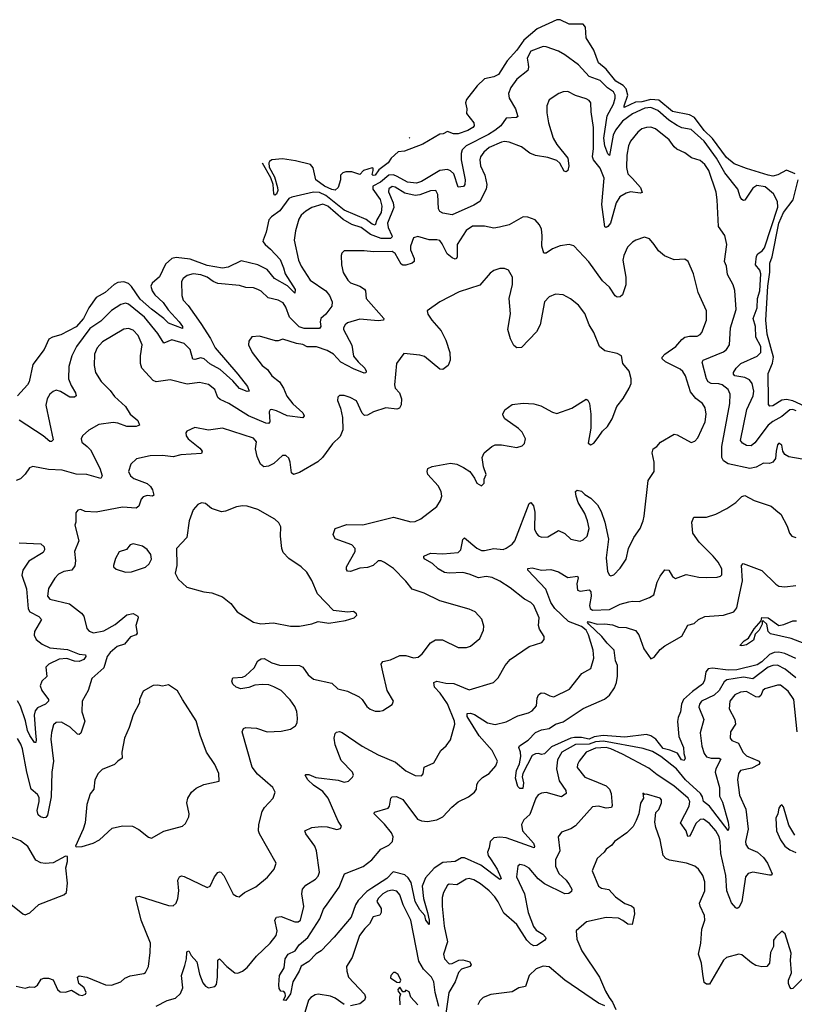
# Model space of a CAD drawing. Extents: x 2133489 to 2292442, y 756223 to 916462.
# Tile 420 of 463: x 2240269 to 2245295, y 906459 to 912844. Entities that reach past the tile are written whole.
import ezdxf

# ---------------------------------------------------------------- set-up
doc = ezdxf.new("R2010")
doc.units = 0

msp = doc.modelspace()

# ---------------------------------------------------------------- linework, layer by layer
at = {"layer": '0CON20XD'}
for points in [[(2245187.7, 911837.7), (2245155, 911829.6), (2245125.4, 911834.6), (2244985, 911877.8), (2244905, 911909.6), (2244855, 911950.9), (2244763.4, 912073.4), (2244711.1, 912125), (2244648.5, 912208.5), (2244615, 912227.6), (2244505, 912247.5), (2244415, 912322.3), (2244365, 912326.4), (2244305, 912311.9), (2244265, 912309.7), (2244191.2, 912275), (2244190, 912285), (2244215.2, 912354.8), (2244203.2, 912395), (2244185, 912417.9), (2244136.2, 912445), (2244073.5, 912523.5), (2244025, 912563.2), (2243993.9, 912645), (2243944.4, 912725), (2243940, 912795), (2243924.3, 912814.3), (2243835, 912815.4), (2243775, 912841.8), (2243755, 912843.5), (2243626.8, 912783.2), (2243540.3, 912709.7), (2243495.2, 912645), (2243432.4, 912577.6), (2243375, 912488), (2243345, 912472), (2243285, 912460), (2243237.1, 912415), (2243168, 912325), (2243161.2, 912305), (2243170, 912265), (2243168.8, 912235), (2243216, 912175), (2243217.5, 912155), (2243210, 912145), (2243176.2, 912125), (2243114.1, 912104.1), (2243084.1, 912104.1), (2243045, 912117.5), (2243015.8, 912104.2), (2242995, 912102), (2242883.6, 912036.4), (2242765, 911991.2), (2242725, 911985.7), (2242678.8, 911945), (2242660, 911915), (2242600.2, 911869.8), (2242575, 911834.4), (2242563.1, 911833.1), (2242555, 911840), (2242563.3, 911865), (2242561.7, 911881.7), (2242555, 911883.3), (2242500, 911865), (2242475, 911840), (2242425, 911856.4), (2242385, 911856.4), (2242365, 911849.5), (2242350.9, 911835), (2242349.6, 911805), (2242335.4, 911754.6), (2242315, 911739.2), (2242295, 911741.5), (2242246.7, 911765), (2242190, 911805), (2242173.1, 911883.1), (2242155, 911904.3), (2242058.5, 911928.5), (2241975, 911941.5), (2241905, 911935.4), (2241889.1, 911925), (2241884.6, 911914.6), (2241888, 911888), (2241921.2, 911825), (2241942.5, 911755), (2241943.9, 911735), (2241935, 911711.5), (2241925, 911705.7), (2241917.8, 911715), (2241914.6, 911775), (2241898.7, 911818.7), (2241843.8, 911913.2)], [(2245215, 910270), (2245155, 910237.7), (2245126.4, 910215), (2245039.4, 910100.6), (2245015, 910080), (2244985, 910083.3), (2244958.5, 910098.5), (2244945.5, 910115), (2244987.6, 910315), (2245027.8, 910405), (2245033.2, 910435), (2245020.8, 910485), (2245005, 910508.2), (2244975, 910524.3), (2244910, 910535), (2244900.6, 910545), (2244900.6, 910555), (2244918.2, 910585), (2244948.5, 910615), (2245055, 910661.6), (2245077.2, 910685), (2245077.1, 910725), (2245045.7, 910785.7), (2245043, 910855), (2245028.1, 910905), (2245054.8, 910975.2), (2245055.9, 911035), (2245071.7, 911085), (2245076.8, 911195), (2245070.3, 911220.3), (2245044.3, 911254.3), (2245050.6, 911309.4), (2245059.1, 911325), (2245087.1, 911345), (2245101.4, 911365), (2245187.9, 911627.9), (2245185.9, 911665), (2245160, 911715), (2245105, 911759.4), (2245051.8, 911768.2), (2245025, 911751.8), (2244975, 911674.3), (2244965, 911671.9), (2244955, 911678.2), (2244944, 911694), (2244929.2, 911745), (2244845, 911850), (2244789.8, 911945), (2244709.6, 912055), (2244625, 912132.3), (2244565, 912142.2), (2244535, 912156.5), (2244481.4, 912191.4), (2244409.7, 912255), (2244365, 912273.1), (2244325, 912270.2), (2244245, 912233.8), (2244181, 912185), (2244135, 912126.3), (2244120.6, 912095), (2244095, 911962.5), (2244085, 911973.3), (2244065.6, 912025.6), (2244059.5, 912075), (2244080.9, 912219.1), (2244120.9, 912295), (2244133.7, 912335), (2244133.3, 912355), (2244120.8, 912375), (2244082.6, 912402.6), (2244035, 912449.6), (2243965, 912476.2), (2243895, 912551.4), (2243805.3, 912615.3), (2243765, 912639.6), (2243685, 912668.6), (2243665, 912669.2), (2243585, 912638.6), (2243560.6, 912595), (2243568.1, 912555), (2243571.1, 912535), (2243565.9, 912514.1), (2243495, 912457.8), (2243455, 912402.9), (2243440.9, 912365), (2243445.4, 912335), (2243486.1, 912265), (2243502, 912215), (2243491.4, 912208.6), (2243425, 912204.4), (2243390, 912155), (2243352.2, 912125), (2243311.7, 912098.3), (2243165, 912025.2), (2243140.2, 911999.8), (2243132.9, 911975), (2243134.3, 911935), (2243158.6, 911805), (2243157.3, 911775), (2243148.1, 911761.9), (2243115, 911757.1), (2243085, 911844.5), (2243065, 911864.1), (2243045, 911872.5), (2242995, 911865.7), (2242876.9, 911795), (2242843.3, 911783.3), (2242785, 911789.4), (2242717.6, 911827.6), (2242695, 911836.9), (2242665, 911835.1), (2242611, 911789), (2242560, 911765), (2242561, 911745), (2242608.3, 911678.3), (2242619.3, 911635), (2242614.3, 911594.3), (2242585.6, 911545), (2242575, 911511.8), (2242555, 911517.5), (2242517.8, 911547.8), (2242375, 911609.4), (2242255, 911702.7), (2242215, 911723.9), (2242175, 911724.8), (2242035, 911693.6), (2242015, 911683.2), (2241955.8, 911604.2), (2241901.8, 911565), (2241885.3, 911545), (2241867.5, 911465), (2241847.9, 911415), (2241847.3, 911405), (2241860.9, 911385), (2241896.4, 911356.4), (2241958.9, 911288.9), (2241979.7, 911235), (2241991.1, 911195), (2242056.2, 911095), (2242055, 911070), (2242007.1, 911117.1), (2241921.3, 911165), (2241874.3, 911224.3), (2241813.1, 911253.1), (2241705, 911280.9), (2241621.5, 911238.5), (2241585, 911231.4), (2241485, 911249.9), (2241375, 911290.2), (2241285, 911302.2), (2241255, 911294.2), (2241215, 911257.3), (2241175, 911175.9), (2241128.2, 911135), (2241120, 911115), (2241129.2, 911085), (2241145, 911060), (2241200.4, 911010.4), (2241232.2, 910962.2), (2241304.6, 910885), (2241324.3, 910855), (2241325, 910841.2), (2241235, 910875.3), (2241205, 910907.1), (2241125, 910965.6), (2241050.4, 911030.4), (2240995, 911113.1), (2240975, 911132.6), (2240945, 911144.4), (2240905, 911139.5), (2240882.6, 911127.4), (2240823.3, 911075), (2240765, 911041.4), (2240717.6, 910975), (2240683.5, 910905), (2240635, 910851.1), (2240535, 910799.2), (2240481.2, 910785), (2240458.8, 910771.2), (2240427.5, 910705), (2240353.3, 910606.7), (2240329.5, 910495), (2240320, 910475), (2240255, 910404.2)], [(2245345, 909993.5), (2245258.7, 910008.7), (2245233.5, 910023.5), (2245221.4, 910045), (2245214, 910085), (2245195, 910098), (2245185, 910086.7), (2245178.1, 910045), (2245172.5, 909997.5), (2245155, 909974.2), (2245135, 909966.9), (2245095, 909968.1), (2245047.8, 909942.2), (2245006.6, 909933.4), (2244865, 909963.1), (2244835, 909983.1), (2244825.3, 910005.3), (2244824.8, 910075.2), (2244877.2, 910355), (2244879.6, 910415), (2244865, 910446.5), (2244827.5, 910475), (2244805, 910483.4), (2244755, 910484.7), (2244735.7, 910495.7), (2244725.2, 910515.2), (2244696.7, 910623.3), (2244704.7, 910635.3), (2244835, 910689.5), (2244854.6, 910705.4), (2244874.3, 910735), (2244880, 910845), (2244917.9, 910965), (2244908.5, 911088.5), (2244899.4, 911125), (2244861.7, 911191.7), (2244855.5, 911245), (2244841.9, 911275), (2244856.4, 911385), (2244844.3, 911445), (2244802.6, 911502.6), (2244795.5, 911675), (2244787.1, 911725), (2244740.4, 911865), (2244715.5, 911905), (2244685, 911929.6), (2244627.3, 911947.3), (2244585, 911979.5), (2244533.7, 912003.7), (2244515, 912019.5), (2244482.1, 912065), (2244395, 912136.2), (2244365, 912146.9), (2244335, 912145.4), (2244305.8, 912135), (2244280, 912115), (2244232.9, 912055), (2244218.9, 912025), (2244207.3, 911965), (2244205.4, 911885), (2244215.5, 911845), (2244245, 911813.2), (2244297.1, 911755), (2244306.8, 911723.2), (2244295, 911719.4), (2244232.4, 911727.6), (2244205, 911719.2), (2244163.6, 911695), (2244138.4, 911655), (2244102.2, 911525), (2244085, 911502.5), (2244075, 911496.2), (2244065, 911500), (2244045.7, 911645), (2244060.3, 911815), (2244035, 911880), (2243992.7, 911935), (2243986.2, 911955), (2243991.9, 912008.1), (2243991.4, 912145), (2243976.5, 912245), (2243975.4, 912305.4), (2243965, 912319.2), (2243945, 912330), (2243875, 912351.1), (2243825, 912376.9), (2243795, 912376.7), (2243766.2, 912365), (2243705, 912323.3), (2243689.2, 912285), (2243689.4, 912240.6), (2243699.1, 912175), (2243731.1, 912075), (2243754.4, 912034.4), (2243826.5, 911945), (2243831.5, 911895), (2243825, 911866.2), (2243815, 911856), (2243800.7, 911860.7), (2243773.1, 911913.1), (2243755, 911929.5), (2243695, 911949.5), (2243615, 911962.9), (2243579.1, 911979.1), (2243525, 912019.4), (2243445, 912048.5), (2243415, 912053.1), (2243395, 912048.5), (2243314.5, 912015), (2243280, 911985), (2243259.5, 911955), (2243254.6, 911934.6), (2243258.5, 911895), (2243286.5, 911835), (2243300.4, 911775), (2243294.6, 911745), (2243254.4, 911665), (2243215, 911640.3), (2243075, 911577.5), (2243015, 911588.5), (2242995, 911600.6), (2242986.1, 911616.1), (2242981.1, 911711.1), (2242968.8, 911735), (2242935, 911734), (2242865, 911708.4), (2242833.9, 911703.9), (2242767.7, 911717.7), (2242705, 911757.1), (2242685, 911761.8), (2242665, 911747.1), (2242662.9, 911727.1), (2242692.2, 911655), (2242697.4, 911625), (2242655.2, 911525), (2242660.7, 911495), (2242684.6, 911445), (2242685.3, 911434.7), (2242674.7, 911425.3), (2242615, 911425.8), (2242545, 911451.2), (2242485, 911497.1), (2242424.8, 911514.8), (2242368.1, 911548.1), (2242269.2, 911635), (2242235, 911646.3), (2242164.3, 911625), (2242125, 911602.2), (2242095.6, 911575), (2242080.9, 911549.1), (2242058.1, 911475), (2242049.5, 911415), (2242078.8, 911285), (2242095.5, 911245), (2242153.8, 911153.8), (2242255, 911085.5), (2242279.1, 911055), (2242296.9, 911015), (2242294.4, 910985), (2242255, 910933.6), (2242222.9, 910905), (2242218.2, 910885), (2242222.5, 910855), (2242215, 910840.6), (2242115, 910841.9), (2242082, 910852), (2242018.9, 910915), (2241995, 910980), (2241977.9, 911007.9), (2241945.2, 911025.2), (2241880.2, 911040.2), (2241835, 911083.3), (2241814.6, 911094.6), (2241785, 911104.4), (2241737.2, 911107.2), (2241695, 911120.5), (2241555, 911132.9), (2241525.3, 911145.3), (2241485.6, 911175), (2241445, 911189.7), (2241395, 911194.6), (2241355.9, 911184.1), (2241328.6, 911165), (2241318.1, 911145), (2241320.9, 911055), (2241330, 911025), (2241361.2, 910991.2), (2241445, 910874.4), (2241507.2, 910777.2), (2241536.8, 910715), (2241685.2, 910545.2), (2241747.1, 910465), (2241757.5, 910435), (2241745, 910433.5), (2241695, 910452.3), (2241652.5, 910502.5), (2241569.7, 910575), (2241502.1, 910612.1), (2241465, 910644.1), (2241445, 910650), (2241405, 910640.4), (2241392.9, 910642.9), (2241375.9, 910705), (2241335, 910743.1), (2241255, 910766.7), (2241205, 910745.6), (2241165, 910809.6), (2241077.8, 910915), (2240975, 910999.2), (2240955, 911006.4), (2240925, 910996.9), (2240865, 910957.9), (2240795, 910888.9), (2240725, 910842.2), (2240636.7, 910725), (2240606.4, 910663.6), (2240586.7, 910595), (2240586, 910515), (2240602.4, 910472.4), (2240631.9, 910425), (2240635.8, 910405), (2240624.4, 910395.6), (2240595, 910396.5), (2240532.9, 910432.9), (2240505, 910440.4), (2240485, 910433.3), (2240464.5, 910415), (2240446.4, 910385), (2240438.5, 910345), (2240485, 910120), (2240475, 910108), (2240465, 910109.4), (2240422.2, 910145), (2240265, 910246.2)], [(2242795, 912076.3), (2242800.3, 912080.5)], [(2245300.4, 911845), (2245245, 911868.8), (2245187.7, 911837.7)], [(2245364.8, 910335), (2245285, 910371.2), (2245245, 910381), (2245214.1, 910375.9), (2245155, 910340), (2245137, 910337), (2245128.5, 910348.5), (2245128.5, 910375), (2245125, 910550), (2245152.9, 910617.1), (2245161, 910655), (2245118.6, 910805), (2245110, 910895), (2245122.7, 911115), (2245136.8, 911206.8), (2245136.2, 911265), (2245150.5, 911305), (2245193.6, 911525), (2245225, 911592.9), (2245287, 911675), (2245320, 911805)], [(2242188.4, 907271.6), (2242205, 907290.8), (2242214.5, 907315), (2242195.4, 907455), (2242184.7, 907484.7), (2242125.8, 907565), (2242120, 907585), (2242165, 907605.6), (2242225, 907612.5), (2242265, 907609.4), (2242327.7, 907592.3), (2242350, 907600), (2242356.2, 907615), (2242335.8, 907645.8), (2242270.5, 907795), (2242235, 907838.9), (2242175, 907879.4), (2242137.5, 907915), (2242121.2, 907945), (2242125, 907950), (2242145, 907950), (2242190.4, 907930.4), (2242335, 907912.3), (2242375, 907900), (2242403.4, 907906.6), (2242429.1, 907930.9), (2242434.2, 907945), (2242428.5, 907965), (2242355, 908040.6), (2242315, 908142.5), (2242309.4, 908185), (2242315.9, 908214.1), (2242325, 908223.3), (2242345, 908228.8), (2242362.1, 908222.1), (2242492.1, 908132.1), (2242595, 908076.4), (2242708.2, 908028.2), (2242775, 907972.9), (2242835, 907943.8), (2242875, 907940), (2242887.5, 907952.5), (2242893.3, 907996.7), (2242956, 908025), (2243002.5, 908105), (2243035.8, 908135), (2243064.2, 908175), (2243091.5, 908275), (2243090.9, 908295), (2243045, 908408.1), (2242996.5, 908476.5), (2242960.5, 908515), (2242956.2, 908545), (2242975.7, 908554.3), (2243035, 908540.4), (2243085, 908538.4), (2243185, 908498.6), (2243342.5, 908545), (2243374, 908575), (2243418.6, 908655), (2243450.8, 908695), (2243575, 908778.8), (2243655.8, 908804.2), (2243672.5, 908825), (2243673, 908843), (2243641.2, 908891.2), (2243635.8, 908915.8), (2243639.4, 908965), (2243604.2, 909045), (2243584.5, 909064.5), (2243545.4, 909085.4), (2243450.6, 909160.6), (2243385, 909203.8), (2243335, 909227.5), (2243295, 909232.2), (2243245, 909223.4), (2243185, 909248.7), (2243145, 909258.2), (2243055, 909254.6), (2243025, 909258.9), (2242983.9, 909283.9), (2242947.4, 909317.4), (2242898.6, 909345), (2242890.8, 909355), (2242892, 909365), (2242935, 909384.5), (2243015, 909379.5), (2243115, 909388.6), (2243131.4, 909405), (2243139.4, 909449.4), (2243145, 909473.3), (2243155, 909483.8), (2243235, 909416.4), (2243265, 909402.7), (2243285, 909401.5), (2243345, 909414.5), (2243405, 909408.6), (2243425, 909415.8), (2243465, 909443.1), (2243480.9, 909465), (2243575, 909707.5), (2243585, 909712.5), (2243601.7, 909691.7), (2243610.7, 909650.7), (2243609.4, 909539.4), (2243621.4, 909511.4), (2243635, 909497.5), (2243655, 909489.2), (2243695, 909490.8), (2243765, 909532), (2243805, 909511.2), (2243845.8, 909475.8), (2243905, 909462), (2243925, 909470), (2243950.8, 909495), (2243963.6, 909545), (2243953.6, 909595), (2243935, 909642.5), (2243893, 909713), (2243878.9, 909755), (2243876.2, 909785), (2243886.1, 909793.9), (2243915, 909786), (2243936, 909765), (2243975, 909741.9), (2244018.4, 909698.4), (2244042.9, 909655), (2244065.3, 909585), (2244088.5, 909475), (2244074.7, 909355), (2244082.5, 909265), (2244095, 909241.4), (2244105, 909236.9), (2244125, 909243.1), (2244165, 909286.7), (2244204.4, 909345), (2244219.5, 909415), (2244254.4, 909485), (2244294.5, 909545), (2244313.6, 909595), (2244321.5, 909625), (2244346.2, 909855), (2244386.1, 909913.9), (2244386, 909975), (2244372.9, 910035), (2244379.5, 910060.5), (2244403.9, 910076.1), (2244425.9, 910104.1), (2244515, 910155.8), (2244535, 910152), (2244625, 910102), (2244650.3, 910109.7), (2244668, 910132), (2244716.4, 910235), (2244723.5, 910285), (2244717, 910327), (2244700, 910355), (2244657.1, 910387.1), (2244620.5, 910430.5), (2244588.2, 910535), (2244572.7, 910562.7), (2244555, 910577.1), (2244459.4, 910625), (2244438.1, 910645), (2244437.1, 910655), (2244454.2, 910675), (2244526.2, 910723.8), (2244565, 910770), (2244585, 910784.5), (2244615, 910792.1), (2244665, 910790.5), (2244685, 910801.4), (2244695.5, 910815), (2244724.5, 910895), (2244724.4, 910955), (2244671.1, 911075), (2244641.4, 911195), (2244606.1, 911276.1), (2244585, 911290), (2244515, 911287.5), (2244452.8, 911312.8), (2244414.6, 911344.6), (2244385.4, 911385.4), (2244355, 911422), (2244323.9, 911433.9), (2244266.7, 911415), (2244245, 911402), (2244212, 911368), (2244188.1, 911315), (2244182.5, 911285), (2244202.5, 911175), (2244201.1, 911125), (2244179.7, 911060.3), (2244165, 911046.2), (2244145, 911044), (2244132.6, 911052.6), (2244095, 911108.6), (2244049.6, 911149.6), (2243962.4, 911272.4), (2243865, 911376.2), (2243835, 911386), (2243775, 911378.1), (2243725, 911358.6), (2243685, 911328.8), (2243670, 911330), (2243656.7, 911375), (2243660, 911445), (2243654, 911485), (2243642.3, 911512.3), (2243612.5, 911545), (2243565, 911563.3), (2243535, 911566.2), (2243445.6, 911514.4), (2243382.6, 911497.4), (2243345, 911492.2), (2243285, 911504.4), (2243207.5, 911505), (2243165, 911477.5), (2243107.3, 911385), (2243106.7, 911305), (2243104.2, 911295.8), (2243095, 911291.4), (2243075, 911298.9), (2243043.3, 911325), (2243011.2, 911391.2), (2242995, 911410.8), (2242975, 911417.1), (2242925, 911416.9), (2242852.3, 911437.7), (2242825, 911430), (2242803.8, 911375), (2242805, 911351.2), (2242828.8, 911295), (2242827.8, 911275), (2242815.9, 911264.1), (2242775, 911251.6), (2242755, 911250.8), (2242745, 911257.3), (2242705, 911328.2), (2242685, 911341.3), (2242565, 911338.2), (2242504.6, 911345.4), (2242375, 911343.8), (2242359.5, 911330.5), (2242354.2, 911315), (2242356.9, 911255), (2242367.1, 911205), (2242397.1, 911155), (2242415, 911136.9), (2242476.6, 911116.6), (2242507, 911097), (2242513.1, 911085), (2242516.7, 911036.7), (2242632, 910905), (2242630, 910895), (2242595, 910891.6), (2242475, 910901.1), (2242395, 910877.1), (2242380, 910865), (2242370, 910845), (2242370, 910835), (2242423.9, 910733.9), (2242435, 910661.9), (2242464, 910624), (2242508.1, 910585), (2242517.1, 910565), (2242515, 910554), (2242505, 910551.9), (2242435, 910579.3), (2242351.8, 910621.8), (2242305, 910673.8), (2242265, 910698.5), (2242195, 910722.3), (2242135, 910722.1), (2242105, 910737.1), (2242065, 910742.9), (2241977, 910773), (2241945, 910761.2), (2241928.3, 910761.7), (2241825, 910791.2), (2241775, 910786.7), (2241755, 910760), (2241753.3, 910735), (2241778, 910685), (2241841.9, 910601.9), (2241877.1, 910575), (2241905, 910534.3), (2241954.7, 910494.7), (2241980, 910455), (2242002.6, 910402.6), (2242041.8, 910351.8), (2242105.4, 910295.4), (2242113.8, 910275), (2242105, 910262), (2242005, 910274.6), (2241935, 910307.9), (2241904.4, 910315.6), (2241895, 910313.8), (2241888.6, 910301.4), (2241891.4, 910235), (2241884.3, 910225.7), (2241865, 910227.9), (2241754, 910274), (2241625, 910353.9), (2241570.5, 910380.5), (2241554.6, 910394.6), (2241534.4, 910445), (2241495, 910477.5), (2241435, 910490), (2241355, 910479.5), (2241245, 910508.6), (2241154, 910496), (2241134, 910505), (2241062.2, 910585), (2241053.6, 910615), (2241052.7, 910665), (2241062.9, 910735), (2241038.5, 910795), (2241005, 910829.5), (2240975, 910840.5), (2240945, 910836.2), (2240806.4, 910755), (2240771.5, 910715), (2240754.6, 910675), (2240751.7, 910601.7), (2240760.8, 910555), (2240796.6, 910496.6), (2240855, 910440), (2240885, 910399.2), (2240954.7, 910334.7), (2240986.7, 910285), (2241035, 910245.7), (2241045.8, 910215), (2241025, 910205.6), (2240965, 910206.8), (2240905, 910228.4), (2240875, 910232.7), (2240781.4, 910218.6), (2240718.3, 910181.7), (2240675.8, 910144.2), (2240668, 910125), (2240672.5, 910105), (2240707.5, 910075), (2240728.9, 910055), (2240788.5, 909935), (2240804.2, 909885.8), (2240795, 909868), (2240705, 909894.6), (2240635, 909896.2), (2240545, 909923.6), (2240455, 909926.9), (2240354.1, 909945.9), (2240332.3, 909937.7), (2240304.1, 909895.9), (2240274.1, 909865.9), (2240245, 909856)], [(2241877.4, 907282.6), (2241920.8, 907335), (2241932, 907375), (2241824.7, 907564.7), (2241818.5, 907585), (2241819.6, 907625), (2241841.2, 907708.8), (2241856.9, 907735), (2241912.5, 907795), (2241927.5, 907835), (2241910.6, 907865), (2241811.5, 907951.5), (2241776.6, 907996.6), (2241713.1, 908226.9), (2241721.4, 908248.6), (2241735.9, 908254.1), (2241805, 908250.6), (2241875, 908225.6), (2241965, 908230), (2242025, 908242.5), (2242058, 908265), (2242068.6, 908285), (2242071.5, 908315), (2242067.1, 908357.1), (2242055, 908390.8), (2242024, 908434), (2241965, 908493.3), (2241918.1, 908518.1), (2241885, 908529.6), (2241845, 908533.3), (2241795, 908527.8), (2241755, 908513.1), (2241704.5, 908504.5), (2241673.8, 908515), (2241652.5, 908535), (2241646.2, 908555), (2241652.5, 908575), (2241715, 908579.4), (2241735, 908588.1), (2241789.4, 908640.6), (2241815, 908686.2), (2241835, 908700), (2241855, 908701.4), (2241905, 908672.9), (2241955, 908657.8), (2242085, 908657.1), (2242105.4, 908645.4), (2242140, 908595), (2242175, 908567.8), (2242295, 908540.8), (2242333.3, 908505), (2242395, 908490), (2242472.1, 908452.1), (2242492, 908435), (2242520.7, 908390.7), (2242542.6, 908372.6), (2242575, 908359.2), (2242605, 908360), (2242625.7, 908364.3), (2242685, 908403.3), (2242693.3, 908425), (2242654.2, 908495), (2242624.6, 908614.6), (2242614.4, 908665), (2242625, 908682.5), (2242675, 908692.2), (2242735, 908720.9), (2242775, 908720), (2242825, 908705.6), (2242855, 908710), (2242879.4, 908730.6), (2242935, 908802.5), (2242967.6, 908822.4), (2243012.4, 908822.4), (2243115, 908772), (2243167.7, 908772.3), (2243195, 908782), (2243255, 908831.2), (2243279.2, 908885), (2243280.7, 908910.7), (2243267, 908957), (2243225, 909003.8), (2243185, 909022), (2242994.5, 909074.5), (2242893.3, 909125), (2242815, 909150), (2242773.7, 909203.7), (2242694.5, 909284.5), (2242635, 909324.3), (2242615, 909334), (2242595.9, 909334.1), (2242563.3, 909305), (2242525, 909291.4), (2242475, 909286.5), (2242415, 909266.2), (2242395, 909267.5), (2242388.8, 909278.8), (2242390, 909295), (2242445.8, 909395), (2242446, 909415), (2242425, 909438), (2242315, 909476.7), (2242303.8, 909505), (2242315, 909543.3), (2242390.7, 909569.3), (2242495, 909567.5), (2242695, 909616.9), (2242807.7, 909587.7), (2242835, 909590), (2242872.5, 909607.5), (2242975, 909686.2), (2242999.2, 909725), (2243007.8, 909755), (2243003.3, 909785), (2242985, 909820), (2242918.1, 909895), (2242911.9, 909915), (2242917.6, 909932.4), (2242945, 909946.9), (2243065, 909968.1), (2243105, 909960.6), (2243149.3, 909940.7), (2243188.8, 909915), (2243220.7, 909870.7), (2243235, 909837.5), (2243265, 909820), (2243281.7, 909838.3), (2243282.5, 909865), (2243296.7, 909895), (2243278, 909945), (2243268.8, 910005), (2243282.5, 910035), (2243333.4, 910076.6), (2243355, 910085.8), (2243395, 910087.5), (2243495, 910070), (2243529.2, 910080.8), (2243544.1, 910095.9), (2243550, 910125), (2243529.1, 910169.1), (2243505, 910193.8), (2243416.7, 910255), (2243406.2, 910275), (2243403.9, 910286.1), (2243415.9, 910314.1), (2243465, 910348.8), (2243535, 910357.8), (2243605, 910353.5), (2243650.2, 910340.2), (2243725, 910298), (2243755, 910290), (2243851.2, 910325), (2243945, 910383.3), (2243955, 910377.5), (2243965.7, 910355.7), (2243974.2, 910285), (2243973.8, 910195), (2243958.3, 910098.3), (2243975, 910087.5), (2243995, 910097.5), (2244023.3, 910135), (2244050, 910175), (2244083.8, 910205), (2244114.2, 910255), (2244144.5, 910335.5), (2244185, 910388), (2244224.3, 910455), (2244235.6, 910485), (2244235.6, 910515), (2244222.9, 910565), (2244182.9, 910615), (2244173.9, 910663.9), (2244145, 910680), (2244065, 910696), (2244030.8, 910725), (2243993.3, 910815), (2243963.6, 910865), (2243935, 910938.8), (2243895, 910992.5), (2243843.8, 911033.8), (2243795, 911060), (2243745, 911062.9), (2243704.5, 911045.5), (2243674.3, 911015), (2243645.6, 910865), (2243621.3, 910818.7), (2243525, 910718), (2243495, 910716), (2243475, 910730), (2243453.3, 910775), (2243437.1, 910835), (2243452.7, 910937.3), (2243444.4, 911035), (2243467, 911127), (2243467.5, 911175), (2243440.5, 911220.5), (2243415, 911230), (2243385, 911229.2), (2243345, 911217.5), (2243320.7, 911199.3), (2243255, 911121.4), (2243120.2, 911079.8), (2242995, 911014), (2242913.8, 910955), (2242916.7, 910935), (2242942.5, 910895), (2243003.1, 910825), (2243034.4, 910765), (2243060, 910685), (2243062.9, 910635), (2243048.7, 910601.3), (2243015.5, 910574.5), (2242995, 910577.5), (2242895, 910659.2), (2242865, 910668), (2242762, 910678), (2242713.8, 910615), (2242700, 910475), (2242705.7, 910455), (2242733, 910423), (2242745.5, 910385), (2242744.5, 910345.5), (2242733.8, 910325), (2242715, 910317.1), (2242645, 910327.8), (2242565, 910300), (2242525, 910278.5), (2242506.8, 910276.8), (2242491.3, 910291.3), (2242455, 910371.2), (2242413.9, 910393.9), (2242375, 910406.7), (2242345, 910406.7), (2242332.5, 910395), (2242330, 910375), (2242350, 910325), (2242364.2, 910264.2), (2242366.5, 910185), (2242348.3, 910141.7), (2242297.6, 910092.4), (2242232.9, 910005), (2242202.4, 909977.6), (2242085, 909908.5), (2242045, 909894.3), (2242032.9, 909905), (2242024.5, 909974.5), (2242015, 910001.2), (2241995, 910018), (2241973.3, 910016.7), (2241918, 909965), (2241882.4, 909947.6), (2241854, 909944), (2241832.1, 909962.1), (2241810.6, 910010.6), (2241798.3, 910061.7), (2241805.5, 910105.5), (2241785, 910131.1), (2241585.7, 910194.3), (2241495, 910182.5), (2241405, 910200), (2241353.3, 910175), (2241346.2, 910165), (2241348, 910145), (2241362.5, 910125), (2241438, 910065), (2241452, 910045), (2241449.2, 910030.8), (2241315, 910022.1), (2241265, 910010), (2241195, 910018.7), (2241115, 910015.5), (2241026.7, 909995), (2240989.1, 909960.9), (2240974.4, 909915), (2240987.5, 909885), (2241009.6, 909869.6), (2241095.8, 909835.8), (2241117.3, 909817.3), (2241130, 909795), (2241139.1, 909760.9), (2241130, 909755), (2241095, 909757.3), (2241070, 909750), (2241057.8, 909735), (2241041.8, 909688.2), (2241025, 909676.9), (2240935, 909681.8), (2240765, 909650), (2240693.9, 909653.9), (2240665, 909666.7), (2240647, 909663), (2240633.6, 909646.4), (2240632.5, 909585), (2240626.7, 909565), (2240653.5, 909465), (2240624.6, 909395.4), (2240631.5, 909335), (2240626.7, 909303.3), (2240606.2, 909275), (2240554.6, 909265.4), (2240521.4, 909248.6), (2240496.7, 909223.3), (2240454.7, 909155.3), (2240449.4, 909105), (2240465, 909085.7), (2240592, 909055), (2240670, 908995), (2240684.5, 908975), (2240704.4, 908895), (2240718.6, 908878.6), (2240748, 908868), (2240815, 908880.3), (2240888.6, 908921.4), (2240965, 908985.6), (2241004.2, 908994.2), (2241036, 908975), (2241038, 908965), (2241023.3, 908915), (2241030.8, 908865), (2241024.3, 908855.7), (2240988.9, 908841.1), (2240948, 908795), (2240901.7, 908778.3), (2240855, 908740.6), (2240835.5, 908715), (2240815, 908641.4), (2240737.2, 908572.8), (2240713.3, 908495), (2240674.4, 908425), (2240671.1, 908355), (2240691.1, 908295), (2240665, 908216.2), (2240655, 908208.8), (2240645, 908210), (2240595.9, 908255.9), (2240539.3, 908289.3), (2240505, 908286.9), (2240488, 908272), (2240475, 908222.5), (2240471.5, 908178.5), (2240487.2, 908035), (2240476.6, 907965), (2240473.7, 907805), (2240448.8, 907685), (2240438.9, 907671.1), (2240425, 907667.5), (2240403.9, 907673.9), (2240388.6, 907688.6), (2240382.1, 907715), (2240395.3, 907775), (2240395, 907800), (2240385, 907820), (2240342.5, 907855), (2240314.4, 907965), (2240286.1, 908116.1), (2240277.1, 908145), (2240255, 908182.5)], [(2245307.6, 910307.6), (2245285, 910316.5), (2245265.9, 910314.1), (2245215, 910270)], [(2242025, 908911.2), (2242085, 908912), (2242164.2, 908925.8), (2242205, 908941.2), (2242275, 908930), (2242383, 908947), (2242440, 908965), (2242457, 908983), (2242455, 908990), (2242435, 909006.2), (2242395, 909002.5), (2242305, 909013.3), (2242200.7, 909120.7), (2242165, 909206.2), (2242132, 909262), (2242096.2, 909296.2), (2242015, 909350), (2241979.1, 909389.1), (2241970.6, 909415), (2241961.4, 909495), (2241963.8, 909555), (2241950.3, 909580.3), (2241924.5, 909604.5), (2241815, 909667.5), (2241745, 909689.2), (2241715, 909691.2), (2241675, 909684.2), (2241605, 909655.7), (2241577.3, 909652.7), (2241514.4, 909674.4), (2241475, 909706), (2241449.3, 909710.7), (2241425, 909700), (2241394.5, 909665.5), (2241367.5, 909595), (2241352.5, 909485), (2241286.9, 909415), (2241287.5, 909305), (2241276.7, 909255), (2241296.1, 909216.1), (2241354.1, 909164.1), (2241463.9, 909133.9), (2241515, 909127.5), (2241585, 909102), (2241638.7, 909058.7), (2241680, 909005), (2241785, 908937.5), (2241833, 908927), (2241915, 908932.5), (2242025, 908911.2)], [(2244221.3, 909068.7), (2244245, 909073.8), (2244289.4, 909070.6), (2244355, 909096.2), (2244383.3, 909115), (2244404.2, 909195.8), (2244424.3, 909235.7), (2244455, 909276.2), (2244480, 909275), (2244505, 909233.3), (2244525, 909220), (2244594.4, 909245.6), (2244675, 909229.5), (2244725, 909226.9), (2244795, 909229.4), (2244815.5, 909234.5), (2244825, 909243.8), (2244825, 909283.3), (2244801.2, 909325), (2244769.6, 909365), (2244676.9, 909455), (2244637.1, 909515), (2244630.6, 909585), (2244642.9, 909617.1), (2244725, 909618.9), (2244785, 909638.1), (2244856.6, 909673.4), (2244915, 909713.8), (2244955, 909752), (2244975, 909758.6), (2245035, 909726.2), (2245145, 909690), (2245187.5, 909652.5), (2245208.3, 909638.3), (2245249.5, 909559.5), (2245263.3, 909515), (2245280, 909495), (2245305, 909486)], [(2240265, 909452.1), (2240405, 909444.4), (2240428.1, 909425), (2240430, 909405), (2240420.4, 909389.6), (2240328.5, 909331.5), (2240289.4, 909275), (2240282.8, 909242.8), (2240313.8, 909153.8), (2240322.8, 909022.8), (2240335, 909004.7), (2240394, 908974), (2240409.4, 908955), (2240364.2, 908875.8), (2240363.2, 908853.2), (2240375.3, 908825), (2240413.8, 908795), (2240465, 908769.5), (2240579, 908759), (2240655, 908729.1), (2240695, 908725.5), (2240698.2, 908715), (2240685, 908694.2), (2240655, 908682.1), (2240625, 908684.5), (2240575, 908700.7), (2240525, 908696.7), (2240458.6, 908665), (2240438.6, 908645), (2240444, 908585), (2240412.5, 908555), (2240402.2, 908525), (2240412.7, 908495), (2240456.1, 908436.1), (2240455.5, 908425), (2240435.6, 908405), (2240385, 908381.5), (2240368.2, 908361.8), (2240363.6, 908335), (2240370.5, 908219.5), (2240376.7, 908175), (2240373.6, 908156.4), (2240365, 908157.1), (2240335, 908201.2), (2240318.8, 908235), (2240307.6, 908297.6), (2240275, 908392), (2240255, 908426.9)], [(2240955, 909260.8), (2240995, 909264), (2241085.8, 909294.2), (2241110, 909315), (2241123.9, 909346.1), (2241119.2, 909375), (2241095, 909409.2), (2241065, 909429.4), (2241005, 909445.7), (2240985, 909438.8), (2240961.9, 909408.1), (2240915, 909393.8), (2240890.5, 909349.5), (2240877.5, 909305), (2240877.5, 909295), (2240895, 909281.2), (2240955, 909260.8)], [(2245304.1, 908575), (2245235, 908633.2), (2245185, 908657.4), (2245155, 908656), (2245125, 908644.8), (2245025, 908568.9), (2244965, 908579.7), (2244856.5, 908563.5), (2244839.6, 908550.4), (2244808.4, 908495), (2244775.9, 908464.1), (2244691.8, 908425), (2244679.2, 908405), (2244676, 908385), (2244708.5, 908305), (2244685, 908220), (2244695, 908132.5), (2244709.5, 908085), (2244725, 908064.5), (2244754.7, 908054.7), (2244807.5, 908055), (2244817.8, 908047.8), (2244785.8, 907985), (2244781.9, 907965), (2244808.8, 907865), (2244809.4, 907809.4), (2244828.8, 907768.8), (2244865, 907640), (2244870, 907605), (2244865, 907586.7), (2244745, 907744.6), (2244705.6, 907775), (2244698.4, 907805), (2244685.8, 907825.8), (2244588.9, 907915), (2244530.7, 907985), (2244430, 908065), (2244375, 908098.8), (2244315, 908118.4), (2244055.9, 908165.9), (2244005, 908161), (2243965, 908146.8), (2243875, 908143), (2243786.4, 908093.6), (2243759.5, 908045), (2243751.1, 907985), (2243769, 907909), (2243813.3, 907845), (2243815.7, 907825), (2243785, 907804.4), (2243685, 907832.4), (2243655, 907828.1), (2243632.7, 907817.3), (2243617.1, 907795), (2243579.9, 907690.1), (2243540.3, 907655), (2243525.2, 907625), (2243532.3, 907585), (2243601.8, 907505), (2243610, 907485), (2243606.6, 907473.4), (2243425, 907538), (2243385, 907542.7), (2243345, 907537.9), (2243321.1, 907515), (2243316.1, 907473.9), (2243304.6, 907445), (2243307.7, 907425), (2243328.4, 907395), (2243367.1, 907335), (2243389.5, 907285), (2243392.5, 907275), (2243385, 907267.5), (2243261.7, 907361.7), (2243155, 907409.2), (2243135, 907408), (2243095, 907385.3), (2243015, 907378.8), (2242957.4, 907342.6), (2242901.4, 907278.6), (2242881, 907225), (2242888.1, 907145), (2242914.5, 907055.5), (2242925.4, 907004.6), (2242925, 906977.5), (2242905, 907004.2), (2242898.6, 907035), (2242865, 907071.5), (2242835.2, 907125), (2242808.4, 907248.4), (2242789.5, 907279.5), (2242768.2, 907298.2), (2242692.4, 907317.6), (2242650.8, 907275), (2242553.3, 907213.3), (2242520.4, 907189.6), (2242465, 907132.5), (2242446.7, 907105), (2242418.8, 907025), (2242309.1, 906895), (2242225, 906806.2), (2242193.2, 906786.8), (2242145, 906736.2), (2242095, 906707.5), (2242082.9, 906675), (2242041.2, 906605), (2242025, 906527.5), (2241995, 906483.8), (2241980, 906485), (2241992.5, 906515), (2241991.7, 906531.7), (2241981.7, 906541.7), (2241963.6, 906543.6), (2241952.5, 906562.5), (2241950.6, 906585), (2241954.5, 906645), (2241984.4, 906695), (2241990.5, 906755), (2242011.9, 906785), (2242055.6, 906805), (2242082.5, 906845), (2242137.5, 906892.5), (2242216.3, 907013.7), (2242239.3, 907075), (2242265, 907109.4), (2242341.2, 907218.8), (2242375.5, 907304.5), (2242497.7, 907352.3), (2242554.8, 907395.2), (2242613.1, 907465), (2242665, 907490.5), (2242686.8, 907515), (2242693.1, 907545), (2242680.4, 907570.4), (2242636.5, 907626.5), (2242568.8, 907695), (2242570, 907705), (2242658.7, 907731.3), (2242668, 907745), (2242678, 907795), (2242685, 907803.8), (2242714.4, 907805.6), (2242755, 907786.9), (2242850.5, 907660.5), (2242875, 907648.9), (2242915, 907645.4), (2242974.5, 907654.5), (2243015, 907674.7), (2243072.7, 907737.3), (2243115, 907772.9), (2243182, 907805), (2243219.2, 907835), (2243232.5, 907855), (2243235.8, 907885), (2243245, 907903.8), (2243271.1, 907928.9), (2243314.2, 907955), (2243359.2, 908005), (2243369.4, 908035), (2243334, 908105), (2243250.5, 908200.5), (2243172.9, 908325), (2243173.1, 908345), (2243195, 908346.6), (2243219.2, 908339.2), (2243304.7, 908284.7), (2243355, 908272.7), (2243425, 908290.4), (2243500.9, 908329.1), (2243571.1, 908348.9), (2243595, 908362.5), (2243622.5, 908395), (2243626.7, 908445), (2243635.8, 908465), (2243651.7, 908478.3), (2243675, 908477.1), (2243708.3, 908458.3), (2243735, 908452.2), (2243837, 908503), (2243916.2, 908605), (2243974.3, 908635.7), (2243995, 908702.5), (2243990.5, 908755), (2243960.7, 908855), (2243945, 908884.4), (2243915, 908908.3), (2243830.9, 908940.9), (2243741.2, 909025), (2243714.9, 909065), (2243681.9, 909151.9), (2243566, 909275), (2243566.2, 909285), (2243595, 909290), (2243655, 909274.5), (2243715, 909279.1), (2243765, 909262.5), (2243825, 909227.5), (2243888, 909235), (2243892.2, 909225), (2243884.6, 909185), (2243888.8, 909145), (2243905, 909138), (2243965, 909146), (2243974.4, 909134.4), (2243976.1, 909105), (2243965.9, 909045), (2243971.2, 909025), (2243985, 909014.7), (2244095, 909018.6), (2244165, 909054.1), (2244221.3, 909068.7)], [(2245305, 908700.4), (2245233.9, 908733.9), (2245195, 908743), (2245165, 908741.3), (2245135, 908727.8), (2245085, 908680.6), (2245055, 908661.2), (2244922.1, 908627.9), (2244865, 908625.3), (2244765, 908638.6), (2244736.4, 908633.6), (2244721.4, 908615), (2244711.9, 908558.1), (2244700, 908535), (2244635, 908488), (2244576.9, 908435), (2244564, 908405), (2244557.1, 908355), (2244541.3, 908318.7), (2244537.8, 908292.2), (2244546.2, 908195), (2244576.7, 908125), (2244577.5, 908085), (2244586.7, 908055), (2244580.7, 908039.3), (2244562.2, 908045), (2244537.5, 908087.5), (2244487.9, 908107.9), (2244445, 908117.1), (2244397.4, 908177.4), (2244365, 908198.9), (2244335, 908209.5), (2244195, 908192.2), (2244055, 908202.4), (2243996.6, 908193.4), (2243965, 908177.9), (2243915, 908189.1), (2243869, 908189), (2243845, 908184.3), (2243720.4, 908129.6), (2243675, 908083.5), (2243655, 908079.2), (2243635, 908085.8), (2243616.4, 908083.6), (2243595, 908072.5), (2243532.5, 907955), (2243529.4, 907935), (2243538, 907895), (2243532.5, 907857.5), (2243515, 907859.2), (2243501.3, 907871.3), (2243485.6, 907925), (2243493.2, 907975), (2243511.1, 908018.9), (2243520.9, 908065), (2243519.2, 908095), (2243508.6, 908125), (2243512.5, 908135), (2243567.6, 908172.4), (2243615, 908222.1), (2243655, 908238.1), (2243705, 908248.2), (2243745.7, 908275), (2243795, 908291.5), (2243925, 908376.4), (2244062.6, 908437.4), (2244095, 908464.3), (2244128.4, 908511.6), (2244142.3, 908545), (2244147.9, 908587.9), (2244148.8, 908655), (2244135.3, 908685.3), (2244125.6, 908755), (2244080.5, 908800.5), (2244047.1, 908845), (2243961.4, 908925), (2243954.2, 908935), (2243958.3, 908941.7), (2244015, 908923.3), (2244065, 908926.6), (2244115, 908918.9), (2244155, 908903.8), (2244205, 908902.1), (2244265, 908881.9), (2244286.9, 908855), (2244319.6, 908765), (2244365, 908698.8), (2244385, 908711.1), (2244425, 908759.4), (2244455, 908783.3), (2244565, 908847.1), (2244605, 908917.3), (2244645, 908927.3), (2244674.3, 908955), (2244715, 908973.2), (2244835, 908981.5), (2244902, 909005), (2244921.1, 909028.9), (2244935.9, 909095), (2244959.1, 909205), (2244953.3, 909305), (2244963.1, 909316.9), (2245085, 909272.2), (2245174.1, 909184.1), (2245195, 909171.5), (2245233, 909167), (2245305, 909175.5)], [(2245359.2, 908799.2), (2245275, 908831.9), (2245140.8, 908860.8), (2245126, 908876), (2245116.2, 908925), (2245093.8, 908946.2), (2245087.5, 908942.5), (2245086.2, 908925), (2245066, 908885), (2245041.5, 908858.5), (2245030.5, 908819.5), (2244985, 908790.6), (2244955, 908782.5), (2244942.5, 908785), (2244970, 908815), (2244997.7, 908832.3), (2245035, 908892.9), (2245080, 908945), (2245085, 908968.1), (2245125, 908964.5), (2245195, 908914.5), (2245228.1, 908921.9), (2245285, 908946.4), (2245308.8, 908945)], [(2240635, 907480), (2240675, 907483.3), (2240745, 907503.8), (2240786.7, 907525), (2240869.1, 907600.9), (2240935, 907617.1), (2241000, 907615), (2241041.7, 907591.7), (2241105, 907543.8), (2241125, 907536.7), (2241205, 907580.8), (2241325.9, 907614.1), (2241345, 907632.5), (2241366, 907675), (2241367.5, 907695), (2241352.9, 907765), (2241360.6, 907795), (2241384.3, 907835), (2241415, 907860), (2241463.3, 907885), (2241563, 907907), (2241562, 907955), (2241534, 908015), (2241481.9, 908095), (2241440, 908205), (2241415, 908296.7), (2241325, 908436.2), (2241292.7, 908492.7), (2241235, 908530), (2241195, 908522), (2241165, 908528.8), (2241135, 908527.1), (2241070.8, 908489.2), (2241046.7, 908435), (2241046.2, 908415), (2241004.1, 908335.9), (2240979.2, 908255), (2240948.8, 908185), (2240932.5, 908095), (2240933.3, 908055), (2240905, 908036.2), (2240885, 908014), (2240805, 907982), (2240778.8, 907955), (2240756.7, 907915), (2240750, 907855), (2240726.4, 907823.6), (2240703.8, 907755), (2240693.9, 907636.1), (2240681.2, 907595), (2240630, 907485), (2240635, 907480)], [(2245314.5, 908225.5), (2245291.5, 908435), (2245255, 908490.4), (2245205, 908529.2), (2245185, 908529.1), (2245104.2, 908505), (2245091.8, 908495), (2245078.3, 908461.7), (2245065, 908451.3), (2245045, 908452.4), (2244985, 908486.5), (2244945, 908483.1), (2244909.1, 908465), (2244877.5, 908425), (2244872.2, 908375), (2244908.5, 908305), (2244913.3, 908276.7), (2244880, 908225), (2244878.6, 908185), (2244890.6, 908170.6), (2244933.2, 908153.2), (2244961.6, 908095), (2244985, 908070.7), (2245067.5, 908035), (2245071.4, 908025), (2245065.8, 908015), (2245019.7, 907990.3), (2244945, 907974.2), (2244933.7, 907956.3), (2244926.9, 907915), (2244940, 907815), (2244981.5, 907725), (2244994.7, 907595), (2244979.1, 907515), (2244980.3, 907495), (2244995, 907472.2), (2245056.7, 907445), (2245095, 907410.9), (2245122.1, 907375), (2245151.2, 907305), (2245145, 907296.7), (2245134.2, 907295.8), (2245025, 907316.2), (2244995, 907307.3), (2244979.4, 907285), (2244955, 907124.2), (2244935, 907086), (2244925, 907080), (2244915, 907083.8), (2244888.1, 907118.1), (2244857.2, 907195), (2244850.3, 907295), (2244817.9, 907437.9), (2244813.3, 907515), (2244806.9, 907545), (2244784.8, 907585), (2244745, 907631.1), (2244705, 907659.1), (2244685, 907656.7), (2244655, 907632.1), (2244625, 907565.8), (2244615, 907550), (2244605, 907547.5), (2244592.7, 907585), (2244556.8, 907635), (2244613.8, 907745), (2244616.2, 907775), (2244606.5, 907795), (2244514, 907875), (2244405, 907946.7), (2244350.5, 907990.5), (2244180.8, 908080.8), (2244105, 908116.2), (2244075, 908123.6), (2244005, 908119.3), (2243944.4, 908095), (2243898.9, 908035), (2243887.8, 908015), (2243885.6, 907995), (2243935, 907931.1), (2243997.2, 907907.2), (2244074.3, 907875), (2244096.4, 907855), (2244107.5, 907825), (2244112.7, 907747.3), (2244108.8, 907735), (2244075, 907731.2), (2244025, 907744.5), (2243985, 907740), (2243875, 907615.6), (2243845, 907596.7), (2243784.3, 907575.7), (2243762.9, 907545), (2243773.8, 907455), (2243745.4, 907395), (2243745.4, 907355), (2243767.8, 907307.8), (2243814.6, 907265), (2243835, 907236.7), (2243850.5, 907205), (2243850.3, 907189.7), (2243831.7, 907178.3), (2243805, 907176.2), (2243675, 907240.6), (2243632.2, 907272.2), (2243575, 907342.1), (2243545, 907359.4), (2243515, 907365.8), (2243500.8, 907355), (2243493.2, 907285), (2243545.3, 907175), (2243567.2, 907055), (2243603.3, 906963.3), (2243619.9, 906939.9), (2243663.5, 906915), (2243681.5, 906895), (2243683.1, 906885), (2243675, 906872.5), (2243625, 906839.5), (2243605, 906837.5), (2243585, 906848.8), (2243559.6, 906875), (2243495, 906977.1), (2243411, 907051), (2243374.1, 907124.1), (2243351.8, 907155), (2243315.5, 907195), (2243259.7, 907239.7), (2243215, 907266.8), (2243185, 907274.1), (2243165, 907270.3), (2243105, 907234.4), (2243055, 907237.5), (2243045, 907232), (2243017.8, 907185), (2243010.7, 907150.7), (2243010.5, 907095), (2243023.4, 906965), (2243044.2, 906865), (2243019.2, 906785), (2243024.5, 906754.5), (2243055, 906722.4), (2243075, 906723.7), (2243118.8, 906745), (2243145, 906748), (2243190, 906735), (2243199.2, 906715), (2243190, 906705), (2243135, 906686.2), (2243116.2, 906665), (2243095, 906605.8), (2243053.8, 906535), (2243030.9, 906385)], [(2245345, 906621.2), (2245285, 906562.5), (2245275, 906560), (2245265, 906570), (2245256.7, 906595), (2245256.7, 906615), (2245277.3, 906662.7), (2245270, 906745), (2245275, 906790), (2245235.9, 906915.9), (2245215, 906932.5), (2245175, 906897.5), (2245160, 906875), (2245160, 906835), (2245140.8, 906795), (2245133.8, 906725), (2245117.5, 906705), (2245085, 906702), (2245045, 906711.2), (2245017, 906727), (2244955, 906780), (2244935, 906784.2), (2244855, 906761.9), (2244835, 906745.7), (2244745, 906590), (2244725, 906588.8), (2244711.1, 906601.1), (2244700.9, 906655), (2244693.6, 906725), (2244673.6, 906785), (2244689.5, 906855), (2244694.5, 906945.5), (2244714.2, 907005), (2244712.5, 907035), (2244683.3, 907095), (2244680, 907115), (2244714.5, 907195.5), (2244713.4, 907253.4), (2244702, 907295), (2244674.2, 907335), (2244648.8, 907355), (2244594.6, 907374.6), (2244485, 907394.6), (2244461.9, 907405), (2244444.2, 907424.2), (2244424.4, 907525), (2244396.7, 907605), (2244390.9, 907639.1), (2244396.2, 907703.8), (2244415, 907723.3), (2244434, 907765), (2244433.8, 907785), (2244425, 907796), (2244335, 907822.5), (2244325, 907820), (2244311.7, 907828.3), (2244316.7, 907795), (2244296.1, 907763.9), (2244286, 907695), (2244269.7, 907650.3), (2244248.5, 907611.5), (2244208.3, 907571.7), (2244127.5, 907515), (2244110, 907490), (2244075, 907466), (2244060.8, 907445), (2244016.2, 907405), (2243984, 907325), (2244024.2, 907225), (2244045, 907211.5), (2244092.6, 907202.6), (2244135, 907155.5), (2244195, 907113.8), (2244238.5, 907098.5), (2244254.2, 907085), (2244258, 907045), (2244243.3, 906976.7), (2244215, 906978), (2244183.4, 907003.4), (2244155, 907017.1), (2244075, 907022.7), (2243945.7, 906994.3), (2243880, 906935), (2243885, 906882.5), (2243915.7, 906805), (2244031.5, 906635), (2244069.5, 906545), (2244093.6, 906503.6), (2244115, 906473.3), (2244136.7, 906425)], [(2245298.1, 907555), (2245260.3, 907620.3), (2245225, 907740), (2245215, 907752.5), (2245202.5, 907745), (2245195, 907730), (2245188.8, 907695), (2245174.4, 907665.6), (2245178.6, 907585), (2245205.8, 907525), (2245234, 907485), (2245265, 907461.2), (2245305, 907444)], [(2240190, 907125), (2240290, 907045), (2240305, 907040), (2240335, 907052.5), (2240394.1, 907105.9), (2240555, 907170), (2240572.5, 907185), (2240578.8, 907245), (2240568.8, 907345), (2240580, 907385), (2240578.3, 907418.3), (2240565, 907420), (2240485, 907377.5), (2240435, 907371.2), (2240405, 907376), (2240374.5, 907394.5), (2240322, 907482), (2240275, 907519.4), (2240199.4, 907549.4)], [(2240245, 906576.9), (2240305, 906562.9), (2240335, 906571.9), (2240365, 906570.6), (2240385, 906584.2), (2240408.3, 906621.7), (2240425, 906628.1), (2240455, 906627.8), (2240485, 906617.5), (2240514.7, 906554.7), (2240530.4, 906540.4), (2240565, 906537.8), (2240605, 906550), (2240655, 906520.6), (2240675, 906516.9), (2240695.6, 906524.4), (2240700.8, 906535), (2240687.1, 906565), (2240652, 906595), (2240643.3, 906635), (2240655, 906643.3), (2240705, 906634.4), (2240825, 906585.4), (2240865, 906582.5), (2240925, 906605.8), (2240950.8, 906629.2), (2240985, 906644.4), (2241075, 906659.2), (2241084.4, 906665.6), (2241103.6, 906703.6), (2241115.5, 906794.5), (2241116.7, 906855), (2241056.8, 907005), (2241023.1, 907145), (2241025, 907156.7), (2241045, 907161.4), (2241235, 907099.5), (2241265, 907098.1), (2241284.3, 907115), (2241295.4, 907145), (2241300.4, 907195), (2241295.8, 907264.2), (2241305, 907286.2), (2241318.3, 907291.7), (2241335, 907288.8), (2241485, 907216), (2241505, 907226.2), (2241531.9, 907285), (2241555, 907313.3), (2241565, 907317.5), (2241575, 907316.7), (2241592.5, 907295), (2241655, 907173.3), (2241675, 907160), (2241693, 907157), (2241726.7, 907183.3), (2241800.2, 907219.8), (2241877.4, 907282.6)], [(2241155, 906446.4), (2241225, 906482.9), (2241280.6, 906499.4), (2241311.5, 906528.5), (2241326.8, 906565), (2241319.4, 906645), (2241340.3, 906710.3), (2241351.1, 906755), (2241352.5, 906795), (2241355, 906802.5), (2241366.2, 906805), (2241381.2, 906775), (2241417.5, 906735), (2241435.6, 906654.4), (2241458.1, 906598.1), (2241475, 906577.1), (2241495, 906566.9), (2241535, 906574.2), (2241545, 906587.5), (2241552.5, 906635), (2241554.4, 906745), (2241559.3, 906750.7), (2241565, 906753.3), (2241575, 906746.2), (2241612.5, 906705), (2241665, 906664.2), (2241685, 906660.6), (2241715, 906673.1), (2241745, 906697.1), (2241805, 906771.1), (2241894.5, 906855), (2241932.5, 906905), (2241939.1, 906935), (2241924.4, 907005), (2241935, 907024), (2241965, 907027.8), (2242055, 906993.5), (2242075, 906994.5), (2242091.4, 907005), (2242113.6, 907093.6), (2242100.4, 907175), (2242104.5, 907205), (2242125, 907231.5), (2242188.4, 907271.6)], [(2242988.1, 906445), (2242964.4, 906535), (2242955.2, 906605.2), (2242940, 906635), (2242888, 906688), (2242858.8, 906738.8), (2242806.2, 907005), (2242756, 907105), (2242735, 907170), (2242715, 907193.1), (2242685, 907198.7), (2242655, 907191.8), (2242625.5, 907175), (2242594.5, 907145), (2242585.6, 907125), (2242615, 907081.2), (2242615, 907054), (2242605, 907038.1), (2242563.2, 907026.8), (2242539.5, 906980.5), (2242508.5, 906951.5), (2242474.4, 906905), (2242427, 906763), (2242390, 906705), (2242390.6, 906675), (2242402.5, 906635), (2242507.1, 906525), (2242512.9, 906505), (2242505.8, 906485), (2242475, 906461.5), (2242415, 906448.6)], [(2242735, 906600), (2242742.5, 906615), (2242725, 906652.5), (2242705, 906666.2), (2242693.9, 906666.1), (2242677.5, 906645), (2242675, 906630), (2242715, 906602.5), (2242735, 906600)], [(2244065, 906449.2), (2244025, 906465.6), (2243806.2, 906616.2), (2243705, 906702.9), (2243665, 906705.7), (2243620.9, 906689.1), (2243573.8, 906645), (2243550, 906575), (2243507.5, 906565), (2243465, 906539.4), (2243325, 906522.9), (2243276.8, 906503.2), (2243255, 906481.2), (2243242.5, 906455)], [(2242375, 906457.8), (2242315, 906498.8), (2242285, 906512.1), (2242205.6, 906524.4), (2242185, 906520), (2242157.3, 906502.7), (2242142.7, 906485), (2242112.3, 906385)], [(2242852, 906455), (2242806.2, 906505), (2242795, 906540), (2242775, 906550), (2242765, 906540), (2242755, 906540), (2242735, 906570), (2242723.3, 906555), (2242725, 906542.5), (2242740, 906525), (2242734, 906506), (2242734.4, 906455)]]:
    msp.add_lwpolyline(points, dxfattribs=at)

doc.saveas('drawing.dxf')
